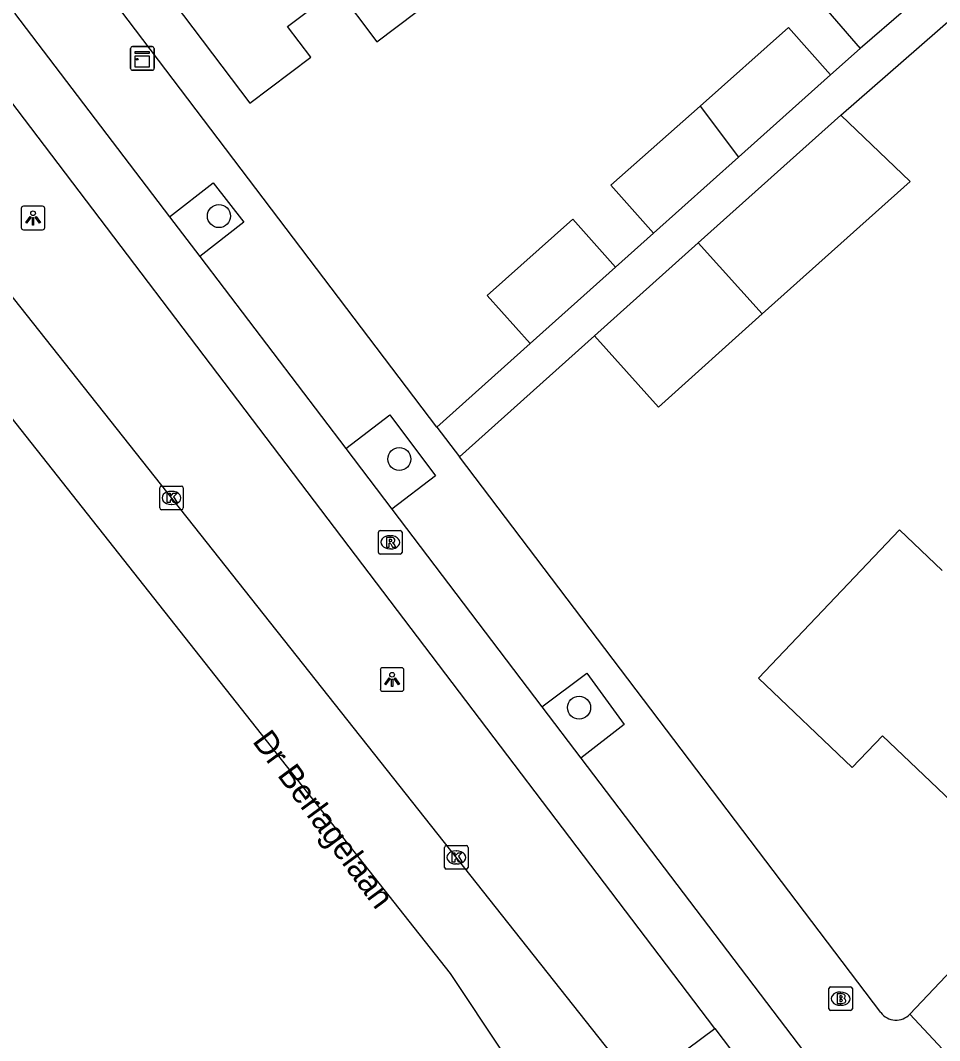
# Model space of a CAD drawing. Extents: x 160037 to 160839, y 385326 to 386441.
# Drawn here: x 160514.33 to 160553.31, y 385430.75 to 385473.99 of the extents above; entities that cross this region are included whole.
import ezdxf

# ---------------------------------------------------------------- set-up
doc = ezdxf.new("R2010")
doc.units = 0
for name, color, linetype in [('IMGEO_Boom', 7, 'Continuous'), ('IMGEO_Brandkraan', 7, 'Continuous'), ('IMGEO_Fietspad_gesloten', 7, 'Continuous'), ('IMGEO_Kast', 7, 'Continuous'), ('IMGEO_Kolk', 7, 'Continuous'), ('IMGEO_Lichtpunt', 7, 'Continuous'), ('IMGEO_Openbare_ruimte_label', 7, 'Continuous'), ('IMGEO_Pand', 7, 'Continuous'), ('IMGEO_Rijbaan_lokaal_gesloten', 7, 'Continuous'), ('IMGEO_Rioolput', 7, 'Continuous'), ('IMGEO_Voetpad_open', 7, 'Continuous')]:
    doc.layers.add(name, color=color, linetype=linetype)

msp = doc.modelspace()

# ---------------------------------------------------------------- linework, layer by layer
at = {"layer": 'IMGEO_Boom'}
for centre in [(160522.751, 385465.701), (160530.399, 385455.402), (160538.022, 385444.862)]:
    msp.add_circle(centre, 0.489, dxfattribs=at)
at = {"layer": 'IMGEO_Brandkraan'}
for p, q in [((160548.61, 385432.099), (160548.61, 385432.951)), ((160548.685, 385433.025), (160549.537, 385433.025)), ((160549.611, 385432.951), (160549.611, 385432.099)), ((160549.098, 385432.805), (160549.123, 385432.805)), ((160549.121, 385432.245), (160549.096, 385432.245)), ((160549.537, 385432.025), (160548.685, 385432.025))]:
    msp.add_line(p, q, dxfattribs=at)
for points in [[(160548.61, 385432.099), (160548.61, 385432.951)], [(160548.685, 385433.025), (160549.537, 385433.025)], [(160549.611, 385432.951), (160549.611, 385432.099)], [(160548.958, 385432.725), (160548.958, 385432.325), (160549.171, 385432.325)], [(160549.189, 385432.725), (160548.958, 385432.725)], [(160549.137, 385432.644), (160549.083, 385432.644), (160549.083, 385432.568)], [(160549.083, 385432.568), (160549.136, 385432.568)], [(160549.145, 385432.492), (160549.083, 385432.492), (160549.083, 385432.411)], [(160549.083, 385432.411), (160549.145, 385432.411)], [(160549.537, 385432.025), (160548.685, 385432.025)]]:
    msp.add_lwpolyline(points, dxfattribs=at)
for centre, radius, start, end in [((160548.687, 385432.949), 0.0765, 91.552, 178.448), ((160548.687, 385432.949), 0.0765, 91.552, 178.448), ((160549.535, 385432.949), 0.0765, 1.552, 88.448), ((160549.535, 385432.949), 0.0765, 1.552, 88.448), ((160549.138, 385432.606), 0.0379, 267.8285, 90.9355), ((160549.146, 385432.451), 0.0404, 269.8759, 90.5077), ((160549.193, 385432.58), 0.145, 59.4692, 91.5367), ((160549.218, 385432.627), 0.0922, 285.5137, 58.1501), ((160549.223, 385432.435), 0.105, 301.3115, 78.989), ((160548.687, 385432.101), 0.0765, 181.552, 268.448), ((160548.687, 385432.101), 0.0765, 181.552, 268.448), ((160549.177, 385432.576), 0.251, 268.6676, 293.5347), ((160549.535, 385432.101), 0.0765, 271.552, 358.448), ((160549.535, 385432.101), 0.0765, 271.552, 358.448)]:
    msp.add_arc(centre, radius, start, end, dxfattribs=at)
for centre, major_axis, ratio, start_param, end_param in [((160549.097, 385432.525), (-0.387, 0.002), 0.722429, 4.712389, 7.853982), ((160549.122, 385432.525), (-0.39, 0.002), 0.717154, 1.570796, 4.712389)]:
    msp.add_ellipse(centre, major_axis=major_axis, ratio=ratio, start_param=start_param, end_param=end_param, dxfattribs=at)
at = {"layer": 'IMGEO_Fietspad_gesloten'}
for points in [[(160514.087, 385474.299), (160520.659, 385465.671)], [(160543.778, 385431.255), (160512.138, 385472.917)], [(160520.659, 385465.671), (160521.937, 385463.989)], [(160521.937, 385463.989), (160528.125, 385455.844)], [(160528.125, 385455.844), (160530.08, 385453.271)], [(160530.08, 385453.271), (160536.444, 385444.894)], [(160536.444, 385444.894), (160538.092, 385442.725)], [(160538.092, 385442.725), (160547.576, 385430.241)], [(160543.778, 385431.255), (160545.509, 385428.988)]]:
    msp.add_lwpolyline(points, dxfattribs=at)
at = {"layer": 'IMGEO_Kast'}
for p, q in [((160519.005, 385471.957), (160519.005, 385472.798)), ((160519.005, 385472.798), (160519.005, 385471.957)), ((160519.08, 385472.882), (160519.921, 385472.882)), ((160519.921, 385472.882), (160519.08, 385472.882)), ((160520.005, 385472.807), (160520.005, 385471.966)), ((160520.005, 385471.966), (160520.005, 385472.807)), ((160519.93, 385471.882), (160519.089, 385471.882)), ((160519.089, 385471.882), (160519.93, 385471.882))]:
    msp.add_line(p, q, dxfattribs=at)
for points in [[(160519.2, 385472.672), (160519.8, 385472.672), (160519.8, 385472.587), (160519.2, 385472.587), (160519.2, 385472.672)], [(160519.2, 385472.497), (160519.8, 385472.497), (160519.8, 385472.008), (160519.2, 385472.008), (160519.2, 385472.497)]]:
    msp.add_lwpolyline(points, dxfattribs=at)
msp.add_circle((160519.284, 385472.346), 0.0377, dxfattribs=at)
for centre, start, end in [((160519.083, 385472.804), 92.4484, 184.2845), ((160519.083, 385472.804), 92.4484, 184.2845), ((160519.927, 385472.804), 2.4484, 94.2845), ((160519.927, 385472.804), 2.4484, 94.2845), ((160519.083, 385471.96), 182.4484, 274.2845), ((160519.083, 385471.96), 182.4484, 274.2845), ((160519.927, 385471.96), 272.4484, 4.2845), ((160519.927, 385471.96), 272.4484, 4.2845)]:
    msp.add_arc(centre, 0.0779, start, end, dxfattribs=at)
at = {"layer": 'IMGEO_Kolk'}
for p, q in [((160520.239, 385453.326), (160520.239, 385454.178)), ((160520.314, 385454.252), (160521.166, 385454.252)), ((160521.24, 385454.178), (160521.24, 385453.326)), ((160520.727, 385454.032), (160520.752, 385454.032)), ((160521.166, 385453.252), (160520.314, 385453.252)), ((160520.75, 385453.472), (160520.725, 385453.472)), ((160532.39, 385439.015), (160533.242, 385439.015)), ((160532.315, 385438.089), (160532.315, 385438.941)), ((160532.803, 385438.795), (160532.828, 385438.795)), ((160533.316, 385438.941), (160533.316, 385438.089)), ((160532.826, 385438.235), (160532.801, 385438.235)), ((160533.242, 385438.015), (160532.39, 385438.015))]:
    msp.add_line(p, q, dxfattribs=at)
for points in [[(160520.239, 385453.326), (160520.239, 385454.178)], [(160520.314, 385454.252), (160521.166, 385454.252)], [(160521.24, 385454.178), (160521.24, 385453.326)], [(160520.56, 385453.952), (160520.683, 385453.952), (160520.683, 385453.801), (160520.813, 385453.952), (160520.977, 385453.952), (160520.831, 385453.801), (160520.984, 385453.552), (160520.832, 385453.552), (160520.747, 385453.716), (160520.683, 385453.649), (160520.683, 385453.552), (160520.56, 385453.552), (160520.56, 385453.952)], [(160521.166, 385453.252), (160520.314, 385453.252)], [(160532.39, 385439.015), (160533.242, 385439.015)], [(160532.315, 385438.089), (160532.315, 385438.941)], [(160532.636, 385438.715), (160532.759, 385438.715), (160532.759, 385438.564), (160532.889, 385438.715), (160533.053, 385438.715), (160532.907, 385438.564), (160533.06, 385438.315), (160532.908, 385438.315), (160532.823, 385438.479), (160532.759, 385438.412), (160532.759, 385438.315), (160532.636, 385438.315), (160532.636, 385438.715)], [(160533.316, 385438.941), (160533.316, 385438.089)], [(160533.242, 385438.015), (160532.39, 385438.015)]]:
    msp.add_lwpolyline(points, dxfattribs=at)
for centre, start, end in [((160520.316, 385454.176), 91.552, 178.448), ((160520.316, 385454.176), 91.552, 178.448), ((160521.164, 385454.176), 1.552, 88.448), ((160521.164, 385454.176), 1.552, 88.448), ((160520.316, 385453.328), 181.552, 268.448), ((160520.316, 385453.328), 181.552, 268.448), ((160521.164, 385453.328), 271.552, 358.448), ((160521.164, 385453.328), 271.552, 358.448), ((160532.392, 385438.939), 91.552, 178.448), ((160532.392, 385438.939), 91.552, 178.448), ((160533.24, 385438.939), 1.552, 88.448), ((160533.24, 385438.939), 1.552, 88.448), ((160532.392, 385438.091), 181.552, 268.448), ((160532.392, 385438.091), 181.552, 268.448), ((160533.24, 385438.091), 271.552, 358.448), ((160533.24, 385438.091), 271.552, 358.448)]:
    msp.add_arc(centre, 0.0765, start, end, dxfattribs=at)
for centre, major_axis, ratio, start_param, end_param in [((160520.726, 385453.752), (-0.387, 0.002), 0.722429, 4.712389, 7.853982), ((160520.751, 385453.752), (-0.39, 0.002), 0.717154, 1.570796, 4.712389), ((160532.802, 385438.515), (-0.387, 0.002), 0.722429, 4.712389, 7.853982), ((160532.827, 385438.515), (-0.39, 0.002), 0.717154, 1.570796, 4.712389)]:
    msp.add_ellipse(centre, major_axis=major_axis, ratio=ratio, start_param=start_param, end_param=end_param, dxfattribs=at)
at = {"layer": 'IMGEO_Lichtpunt'}
for p, q in [((160514.371, 385466.021), (160514.371, 385465.214)), ((160514.371, 385466.021), (160514.371, 385465.214)), ((160515.273, 385466.116), (160514.465, 385466.116)), ((160515.273, 385466.116), (160514.465, 385466.116)), ((160515.367, 385465.214), (160515.367, 385466.021)), ((160515.367, 385465.214), (160515.367, 385466.021)), ((160514.465, 385465.12), (160515.273, 385465.12)), ((160514.465, 385465.12), (160515.273, 385465.12)), ((160529.595, 385446.46), (160529.595, 385445.653)), ((160529.595, 385446.46), (160529.595, 385445.653)), ((160530.497, 385446.555), (160529.689, 385446.555)), ((160530.497, 385446.555), (160529.689, 385446.555)), ((160530.591, 385445.653), (160530.591, 385446.46)), ((160530.591, 385445.653), (160530.591, 385446.46)), ((160529.689, 385445.559), (160530.497, 385445.559)), ((160529.689, 385445.559), (160530.497, 385445.559))]:
    msp.add_line(p, q, dxfattribs=at)
for points in [[(160514.745, 385465.685), (160514.784, 385465.657), (160514.596, 385465.395), (160514.558, 385465.422), (160514.745, 385465.685)], [(160514.847, 385465.637), (160514.894, 385465.637), (160514.894, 385465.315), (160514.847, 385465.315), (160514.847, 385465.637)], [(160514.957, 385465.657), (160514.995, 385465.684), (160515.182, 385465.422), (160515.143, 385465.394), (160514.957, 385465.657)], [(160529.969, 385446.124), (160530.008, 385446.096), (160529.82, 385445.834), (160529.782, 385445.861), (160529.969, 385446.124)], [(160530.071, 385446.076), (160530.118, 385446.076), (160530.118, 385445.754), (160530.071, 385445.754), (160530.071, 385446.076)], [(160530.181, 385446.096), (160530.219, 385446.123), (160530.406, 385445.861), (160530.367, 385445.833), (160530.181, 385446.096)]]:
    msp.add_lwpolyline(points, dxfattribs=at)
for centre in [(160514.87, 385465.819), (160530.094, 385446.258)]:
    msp.add_circle(centre, 0.0994, dxfattribs=at)
for centre, start, end in [((160514.465, 385466.021), 90, 180), ((160514.465, 385466.021), 90, 180), ((160515.273, 385466.021), 0, 90), ((160515.273, 385466.021), 0, 90), ((160514.465, 385465.214), 180, 270), ((160514.465, 385465.214), 180, 270), ((160515.273, 385465.214), 270, 0), ((160515.273, 385465.214), 270, 360), ((160529.689, 385446.46), 90, 180), ((160529.689, 385446.46), 90, 180), ((160530.497, 385446.46), 0, 90), ((160530.497, 385446.46), 0, 90), ((160529.689, 385445.653), 180, 270), ((160529.689, 385445.653), 180, 270), ((160530.497, 385445.653), 270, 0), ((160530.497, 385445.653), 270, 360)]:
    msp.add_arc(centre, 0.0946, start, end, dxfattribs=at)
at = {"layer": 'IMGEO_Pand'}
for points in [[(160525.874, 385483.26), (160525.786, 385483.194), (160526.048, 385482.847), (160523.953, 385481.262), (160523.688, 385481.612), (160520.952, 385479.544), (160522.835, 385477.053), (160520.464, 385475.26), (160524.068, 385470.493), (160526.641, 385472.438), (160525.66, 385473.735), (160527.765, 385475.326), (160529.443, 385473.086), (160531.97, 385475.007), (160530.301, 385477.229), (160530.385, 385477.293)], [(160551.612, 385479.064), (160547.564, 385475.563), (160549.945, 385472.81)], [(160553.813, 385476.155), (160549.945, 385472.81)], [(160548.677, 385471.689), (160546.899, 385473.69), (160543.149, 385470.36)], [(160544.781, 385468.202), (160548.677, 385471.689)], [(160543.149, 385470.36), (160539.374, 385467.007), (160541.177, 385464.978)], [(160543.149, 385470.36), (160544.781, 385468.202)], [(160543.077, 385464.569), (160549.116, 385469.982)], [(160549.116, 385469.982), (160552.055, 385467.172), (160545.783, 385461.55)], [(160544.781, 385468.202), (160541.177, 385464.978)], [(160539.567, 385463.537), (160537.751, 385465.566), (160534.118, 385462.34), (160535.946, 385460.297)], [(160538.677, 385460.625), (160543.077, 385464.569)], [(160545.783, 385461.55), (160543.077, 385464.569)], [(160535.946, 385460.297), (160539.567, 385463.537)], [(160545.783, 385461.55), (160541.383, 385457.606), (160538.677, 385460.625)], [(160553.42, 385450.68), (160551.607, 385452.399), (160545.629, 385446.106), (160549.607, 385442.328), (160550.882, 385443.67), (160554.394, 385440.335), (160559.097, 385445.287)]]:
    msp.add_lwpolyline(points, dxfattribs=at)
at = {"layer": 'IMGEO_Rijbaan_lokaal_gesloten'}
for points in [[(160540.222, 385429.169), (160513.766, 385462.553), (160508.176, 385469.948)], [(160505.471, 385467.854), (160532.554, 385433.598), (160537.079, 385426.8)]]:
    msp.add_lwpolyline(points, dxfattribs=at)
at = {"layer": 'IMGEO_Rioolput'}
for p, q in [((160529.59, 385452.371), (160530.442, 385452.371)), ((160529.515, 385451.445), (160529.515, 385452.297)), ((160530.003, 385452.151), (160530.028, 385452.151)), ((160530.516, 385452.297), (160530.516, 385451.445)), ((160530.026, 385451.591), (160530.001, 385451.591)), ((160530.442, 385451.371), (160529.59, 385451.371))]:
    msp.add_line(p, q, dxfattribs=at)
for points in [[(160529.59, 385452.371), (160530.442, 385452.371)], [(160529.515, 385451.445), (160529.515, 385452.297)], [(160530.104, 385452.069), (160529.852, 385452.071), (160529.852, 385451.671)], [(160530.03, 385451.99), (160529.976, 385451.99), (160529.976, 385451.909)], [(160530.516, 385452.297), (160530.516, 385451.445)], [(160529.852, 385451.671), (160529.976, 385451.671), (160529.976, 385451.833), (160529.987, 385451.833)], [(160529.976, 385451.909), (160530.028, 385451.909)], [(160530.034, 385451.804), (160530.105, 385451.671), (160530.245, 385451.671), (160530.18, 385451.797)], [(160530.442, 385451.371), (160529.59, 385451.371)]]:
    msp.add_lwpolyline(points, dxfattribs=at)
for centre, radius, start, end in [((160529.592, 385452.295), 0.0765, 91.552, 178.448), ((160529.592, 385452.295), 0.0765, 91.552, 178.448), ((160530.44, 385452.295), 0.0765, 1.552, 88.448), ((160530.44, 385452.295), 0.0765, 1.552, 88.448), ((160530.036, 385451.894), 0.0964, 77.0061, 93.1865), ((160530.05, 385451.951), 0.0378, 276.6634, 79.6772), ((160530.103, 385451.959), 0.109, 350.3612, 89.416), ((160530.101, 385451.959), 0.112, 277.5842, 350.9817), ((160529.986, 385451.78), 0.0533, 26.0293, 88.6989), ((160530.012, 385452.098), 0.19, 274.7715, 282.9687), ((160530.085, 385451.744), 0.108, 29.5134, 73.7905), ((160529.592, 385451.447), 0.0765, 181.552, 268.448), ((160529.592, 385451.447), 0.0765, 181.552, 268.448), ((160530.44, 385451.447), 0.0765, 271.552, 358.448), ((160530.44, 385451.447), 0.0765, 271.552, 358.448)]:
    msp.add_arc(centre, radius, start, end, dxfattribs=at)
for centre, major_axis, ratio, start_param, end_param in [((160530.002, 385451.871), (-0.387, 0.002), 0.722429, 4.712389, 7.853982), ((160530.027, 385451.871), (-0.39, 0.002), 0.717154, 1.570796, 4.712389)]:
    msp.add_ellipse(centre, major_axis=major_axis, ratio=ratio, start_param=start_param, end_param=end_param, dxfattribs=at)
at = {"layer": 'IMGEO_Voetpad_open'}
for points in [[(160549.116, 385469.982), (160577.466, 385494.718), (160576.496, 385495.832), (160575.901, 385495.314)], [(160531.991, 385456.758), (160516.015, 385477.824)], [(160549.945, 385472.81), (160548.677, 385471.689)], [(160520.659, 385465.671), (160522.507, 385467.103), (160523.81, 385465.445), (160521.937, 385463.989)], [(160541.177, 385464.978), (160539.567, 385463.537)], [(160532.951, 385455.492), (160538.677, 385460.625)], [(160535.946, 385460.297), (160531.991, 385456.758)], [(160528.125, 385455.844), (160530.004, 385457.272), (160531.928, 385454.683), (160530.08, 385453.271)], [(160531.991, 385456.758), (160532.951, 385455.492)], [(160550.815, 385431.937), (160532.951, 385455.492)], [(160567.072, 385447.724), (160552.049, 385431.87)], [(160536.444, 385444.894), (160538.344, 385446.32), (160539.937, 385444.149), (160538.092, 385442.725)], [(160552.049, 385431.87), (160554.022, 385429.749)], [(160540.913, 385429.131), (160543.778, 385431.255)]]:
    msp.add_lwpolyline(points, dxfattribs=at)
msp.add_arc((160551.46, 385432.425), 0.809, 217.0735, 316.7109, dxfattribs=at)

# ---------------------------------------------------------------- texts
at = {"layer": 'IMGEO_Openbare_ruimte_label'}
msp.add_text('Dr Berlagelaan', height=1, rotation=306.3771, dxfattribs=at).set_placement((160524.142, 385443.431))

doc.saveas('drawing.dxf')
